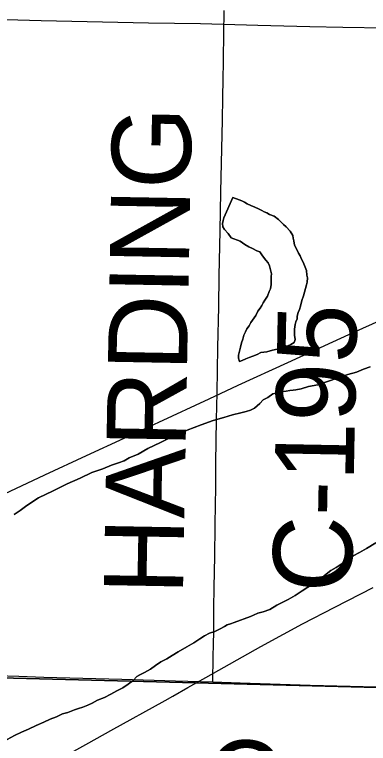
# Model space of a CAD drawing. Extents: x 2.4 to 73.1, y 4.5 to 25.6.
# Drawn here: x 47.743 to 47.8699, y 21.0259 to 21.2876 of the extents above; entities that cross this region are included whole.
import ezdxf

# ---------------------------------------------------------------- set-up
doc = ezdxf.new("R2010")
doc.units = 0
for name, color, linetype in [('GM_X_County_Road', 7, 'Continuous'), ('GM_X_County_Road_Text', 7, 'Continuous'), ('GM_X_Major_River', 7, 'Continuous'), ('GM_X_Minor_Lake', 7, 'Continuous'), ('GM_X_Section', 7, 'Continuous'), ('GM_X_State_Route', 7, 'Continuous'), ('GM_X_Township_Road', 7, 'Continuous')]:
    doc.layers.add(name, color=color, linetype=linetype)

msp = doc.modelspace()

# ---------------------------------------------------------------- linework, layer by layer
at = {"layer": 'GM_X_County_Road'}
for points in [[(47.81416, 21.04805), (47.8143, 21.05705), (47.8144, 21.06139), (47.81444, 21.06604), (47.81445, 21.06946), (47.8145, 21.07536), (47.81462, 21.08096), (47.81478, 21.08842), (47.81482, 21.09214), (47.81502, 21.10488), (47.81507, 21.1111), (47.81517, 21.11825), (47.81522, 21.12664), (47.81541, 21.14219), (47.81565, 21.15181), (47.81596, 21.16805), (47.81623, 21.18269), (47.81644, 21.19376), (47.81677, 21.20992), (47.81703, 21.2239), (47.81756, 21.2497), (47.81773, 21.25777), (47.81773, 21.25901), (47.81781, 21.26321), (47.81824, 21.28904)], [(47.76101, 21.02131), (47.76965, 21.02611), (47.77751, 21.03049), (47.79706, 21.04135), (47.79977, 21.04286), (47.80517, 21.04593), (47.81164, 21.04958), (47.83138, 21.06065), (47.83952, 21.06515), (47.84627, 21.0688), (47.85785, 21.0748), (47.87167, 21.08193)], [(47.73641, 21.05028), (47.74448, 21.05001), (47.75349, 21.04974), (47.78145, 21.04895), (47.80074, 21.04842), (47.81416, 21.04805)], [(47.81416, 21.04805), (47.8239, 21.0476), (47.84905, 21.0468), (47.86335, 21.04644), (47.87267, 21.04622), (47.88168, 21.04594), (47.90094, 21.0454), (47.92517, 21.04466), (47.9394, 21.04425)]]:
    msp.add_lwpolyline(points, dxfattribs=at)
at = {"layer": 'GM_X_Major_River'}
for points in [[(47.87063, 21.16111), (47.86812, 21.16025), (47.86561, 21.15919), (47.86254, 21.15834), (47.85176, 21.1547), (47.8485, 21.15404), (47.84581, 21.15318), (47.84389, 21.15287), (47.84294, 21.15271), (47.84179, 21.15255), (47.84045, 21.15241), (47.8393, 21.15226), (47.83777, 21.15193), (47.83566, 21.15143), (47.83391, 21.15015), (47.83216, 21.14926), (47.83098, 21.14797), (47.82902, 21.14632), (47.82767, 21.1456), (47.82613, 21.14508), (47.82421, 21.14458), (47.82114, 21.14392), (47.81806, 21.14288), (47.81422, 21.14186), (47.80998, 21.14029), (47.80496, 21.13836), (47.79995, 21.13625), (47.7953, 21.13393), (47.79085, 21.13179), (47.78736, 21.12981), (47.78408, 21.1284), (47.78233, 21.12732), (47.78022, 21.12663), (47.77771, 21.12576), (47.77463, 21.12453), (47.77077, 21.12313), (47.76652, 21.12118), (47.76188, 21.11905), (47.75685, 21.11655), (47.75163, 21.11406), (47.74736, 21.11135), (47.74501, 21.10953), (47.74287, 21.10808)], [(47.74287, 21.10808), (47.74501, 21.10953), (47.74736, 21.11135), (47.75163, 21.11406), (47.75685, 21.11655), (47.76188, 21.11905), (47.76652, 21.12118), (47.77077, 21.12313), (47.77463, 21.12453), (47.77771, 21.12576), (47.78022, 21.12663), (47.78233, 21.12732), (47.78408, 21.1284), (47.78736, 21.12981), (47.79085, 21.13179), (47.7953, 21.13393), (47.79995, 21.13625), (47.80496, 21.13836), (47.80998, 21.14029), (47.81422, 21.14186), (47.81806, 21.14288), (47.82114, 21.14392), (47.82421, 21.14458), (47.82613, 21.14508), (47.82767, 21.1456), (47.82902, 21.14632), (47.83098, 21.14797), (47.83216, 21.14926), (47.83391, 21.15015), (47.83566, 21.15143), (47.83777, 21.15193), (47.8393, 21.15226), (47.84045, 21.15241), (47.84179, 21.15255), (47.84294, 21.15271), (47.84389, 21.15287), (47.84581, 21.15318), (47.8485, 21.15404), (47.85176, 21.1547), (47.86254, 21.15834), (47.86561, 21.15919), (47.86812, 21.16025), (47.87063, 21.16111)], [(47.8193, 21.06845), (47.82045, 21.0688), (47.8218, 21.06932), (47.82758, 21.07141), (47.82874, 21.07195), (47.83029, 21.07266), (47.83221, 21.07316), (47.83452, 21.07404), (47.83704, 21.07548), (47.83898, 21.07655), (47.84111, 21.07763), (47.84363, 21.07906), (47.84616, 21.08069), (47.84985, 21.08304), (47.85258, 21.08486), (47.85473, 21.08669), (47.85648, 21.08796), (47.85842, 21.08904), (47.86056, 21.09049), (47.86251, 21.09176), (47.86446, 21.09321), (47.86678, 21.09447), (47.8693, 21.09591), (47.87261, 21.09789)], [(47.87261, 21.09789), (47.8693, 21.09591), (47.86678, 21.09447), (47.86446, 21.09321), (47.86251, 21.09176), (47.86056, 21.09049), (47.85842, 21.08904), (47.85648, 21.08796), (47.85473, 21.08669), (47.85258, 21.08486), (47.84985, 21.08304), (47.84616, 21.08069), (47.84363, 21.07906), (47.84111, 21.07763), (47.83898, 21.07655), (47.83704, 21.07548), (47.83452, 21.07404), (47.83221, 21.07316), (47.83029, 21.07266), (47.82874, 21.07195), (47.82758, 21.07141), (47.8218, 21.06932), (47.82045, 21.0688), (47.8193, 21.06845)], [(47.74029, 21.02731), (47.743, 21.02875), (47.74552, 21.02999), (47.74803, 21.03105), (47.75073, 21.03229), (47.75344, 21.03354), (47.75576, 21.0346), (47.75807, 21.03548), (47.7602, 21.03655), (47.76212, 21.03705), (47.76444, 21.03793), (47.76597, 21.03845), (47.76751, 21.03897), (47.76925, 21.03967), (47.7708, 21.04038), (47.77274, 21.04146), (47.77524, 21.04233), (47.77756, 21.04358), (47.7797, 21.04484), (47.78183, 21.04591), (47.78377, 21.04718), (47.78553, 21.04846), (47.78691, 21.04993), (47.78788, 21.05047), (47.78962, 21.05136), (47.79175, 21.05262), (47.79351, 21.0539), (47.79545, 21.05517), (47.79758, 21.05624), (47.79953, 21.0575), (47.80166, 21.05877), (47.80477, 21.06056), (47.80729, 21.062), (47.80943, 21.06345), (47.81118, 21.06454), (47.81292, 21.06543), (47.81485, 21.06613), (47.81678, 21.06702), (47.81833, 21.06792), (47.8193, 21.06845)], [(47.8193, 21.06845), (47.81833, 21.06792), (47.81678, 21.06702), (47.81485, 21.06613), (47.81292, 21.06543), (47.81118, 21.06454), (47.80943, 21.06345), (47.80729, 21.062), (47.80477, 21.06056), (47.80166, 21.05877), (47.79953, 21.0575), (47.79758, 21.05624), (47.79545, 21.05517), (47.79351, 21.0539), (47.79175, 21.05262), (47.78962, 21.05136), (47.78788, 21.05047), (47.78691, 21.04993), (47.78553, 21.04846), (47.78377, 21.04718), (47.78183, 21.04591), (47.7797, 21.04484), (47.77756, 21.04358), (47.77524, 21.04233), (47.77274, 21.04146), (47.7708, 21.04038), (47.76925, 21.03967), (47.76751, 21.03897), (47.76597, 21.03845), (47.76444, 21.03793), (47.76212, 21.03705), (47.7602, 21.03655), (47.75807, 21.03548), (47.75576, 21.0346), (47.75344, 21.03354), (47.75073, 21.03229), (47.74803, 21.03105), (47.74552, 21.02999), (47.743, 21.02875), (47.74029, 21.02731)]]:
    msp.add_lwpolyline(points, dxfattribs=at)
at = {"layer": 'GM_X_Minor_Lake'}
for points in [[(47.81784, 21.21365), (47.81762, 21.21252), (47.81777, 21.21137), (47.81831, 21.2104), (47.8196, 21.20903), (47.82069, 21.20747), (47.82389, 21.20622), (47.82557, 21.20502), (47.82706, 21.20421), (47.82837, 21.2036), (47.82987, 21.20279), (47.831, 21.20237), (47.83191, 21.20101), (47.83319, 21.19945), (47.83392, 21.19847), (47.83446, 21.19731), (47.8348, 21.19597), (47.83513, 21.19444), (47.8351, 21.19349), (47.83506, 21.19216), (47.83501, 21.19064), (47.83477, 21.18912), (47.83436, 21.18818), (47.83373, 21.18649), (47.83273, 21.185), (47.83213, 21.18407), (47.83172, 21.18313), (47.83112, 21.1822), (47.83032, 21.18109), (47.82951, 21.17959), (47.82891, 21.17866), (47.82772, 21.17699), (47.82711, 21.17587), (47.82631, 21.17475), (47.8259, 21.17362), (47.82529, 21.1725), (47.82486, 21.171), (47.82444, 21.16968), (47.82401, 21.16817), (47.82357, 21.16628), (47.82335, 21.16534), (47.82331, 21.1642), (47.82365, 21.16305), (47.82462, 21.16339), (47.82597, 21.16392), (47.82712, 21.16445), (47.82848, 21.16498), (47.83001, 21.1655), (47.83137, 21.16621), (47.83348, 21.16653), (47.83559, 21.16703), (47.83827, 21.1677), (47.84078, 21.16857), (47.84213, 21.16909), (47.84329, 21.16982), (47.84371, 21.17094), (47.84338, 21.17248), (47.84341, 21.17362), (47.84344, 21.17457), (47.84369, 21.17627), (47.84391, 21.17721), (47.84433, 21.17834), (47.84436, 21.17929), (47.84478, 21.18061), (47.8452, 21.18174), (47.84561, 21.18287), (47.84606, 21.18494), (47.84669, 21.18663), (47.84776, 21.19059), (47.84798, 21.19154), (47.84803, 21.19306), (47.84787, 21.19401), (47.84774, 21.19573), (47.84703, 21.19747), (47.8465, 21.19863), (47.84596, 21.19978), (47.84543, 21.20094), (47.84489, 21.20191), (47.84418, 21.20346), (47.84346, 21.20481), (47.84313, 21.20635), (47.84297, 21.2073), (47.84281, 21.20826), (47.8419, 21.20981), (47.84043, 21.21138), (47.8395, 21.21217), (47.83858, 21.21315), (47.83766, 21.21395), (47.83617, 21.21514), (47.83448, 21.21576), (47.83354, 21.21636), (47.8326, 21.21678), (47.83167, 21.21719), (47.83054, 21.2178), (47.82923, 21.21841), (47.82773, 21.21903), (47.82641, 21.21964), (47.82548, 21.22025), (47.82454, 21.22066), (47.8236, 21.22107), (47.82134, 21.2219)], [(47.82134, 21.2219), (47.8236, 21.22107), (47.82454, 21.22066), (47.82548, 21.22025), (47.82641, 21.21964), (47.82773, 21.21903), (47.82923, 21.21841), (47.83054, 21.2178), (47.83167, 21.21719), (47.8326, 21.21678), (47.83354, 21.21636), (47.83448, 21.21576), (47.83617, 21.21514), (47.83766, 21.21395), (47.83858, 21.21315), (47.8395, 21.21217), (47.84043, 21.21138), (47.8419, 21.20981), (47.84281, 21.20826), (47.84297, 21.2073), (47.84313, 21.20635), (47.84346, 21.20481), (47.84418, 21.20346), (47.84489, 21.20191), (47.84543, 21.20094), (47.84596, 21.19978), (47.8465, 21.19863), (47.84703, 21.19747), (47.84774, 21.19573), (47.84787, 21.19401), (47.84803, 21.19306), (47.84798, 21.19154), (47.84776, 21.19059), (47.84669, 21.18663), (47.84606, 21.18494), (47.84561, 21.18287), (47.8452, 21.18174), (47.84478, 21.18061), (47.84436, 21.17929), (47.84433, 21.17834), (47.84391, 21.17721), (47.84369, 21.17627), (47.84344, 21.17457), (47.84341, 21.17362), (47.84338, 21.17248), (47.84371, 21.17094), (47.84329, 21.16982), (47.84213, 21.16909), (47.84078, 21.16857), (47.83827, 21.1677), (47.83559, 21.16703), (47.83348, 21.16653), (47.83137, 21.16621), (47.83001, 21.1655), (47.82848, 21.16498), (47.82712, 21.16445), (47.82597, 21.16392), (47.82462, 21.16339), (47.82365, 21.16305), (47.82331, 21.1642), (47.82335, 21.16534), (47.82357, 21.16628), (47.82401, 21.16817), (47.82444, 21.16968), (47.82486, 21.171), (47.82529, 21.1725), (47.8259, 21.17362), (47.82631, 21.17475), (47.82711, 21.17587), (47.82772, 21.17699), (47.82891, 21.17866), (47.82951, 21.17959), (47.83032, 21.18109), (47.83112, 21.1822), (47.83172, 21.18313), (47.83213, 21.18407), (47.83273, 21.185), (47.83373, 21.18649), (47.83436, 21.18818), (47.83477, 21.18912), (47.83501, 21.19064), (47.83506, 21.19216), (47.8351, 21.19349), (47.83513, 21.19444), (47.8348, 21.19597), (47.83446, 21.19731), (47.83392, 21.19847), (47.83319, 21.19945), (47.83191, 21.20101), (47.831, 21.20237), (47.82987, 21.20279), (47.82837, 21.2036), (47.82706, 21.20421), (47.82557, 21.20502), (47.82389, 21.20622), (47.82069, 21.20747), (47.8196, 21.20903), (47.81831, 21.2104), (47.81777, 21.21137), (47.81762, 21.21252), (47.81784, 21.21365)], [(47.82134, 21.2219), (47.81806, 21.21459), (47.81784, 21.21365)], [(47.81784, 21.21365), (47.81806, 21.21459), (47.82134, 21.2219)]]:
    msp.add_lwpolyline(points, dxfattribs=at)
at = {"layer": 'GM_X_Section'}
for points in [[(47.57885, 21.57331), (48.0766, 21.56261), (48.0642, 21.04105), (47.56537, 21.05389)], [(48.0642, 21.04105), (48.05603, 20.53889), (47.55455, 20.55178), (47.56537, 21.05389)]]:
    msp.add_lwpolyline(points, close=True, dxfattribs=at)
at = {"layer": 'GM_X_State_Route'}
msp.add_lwpolyline([(47.7372, 21.11459), (47.75383, 21.12234), (47.76879, 21.12924), (47.78232, 21.13553), (47.79476, 21.14122), (47.81279, 21.14963), (47.82322, 21.15447), (47.84099, 21.16272), (47.86448, 21.1734), (47.87839, 21.17961)], dxfattribs=at)
at = {"layer": 'GM_X_Township_Road'}
msp.add_lwpolyline([(47.73732, 21.28576), (47.74416, 21.28565), (47.75255, 21.28546), (47.79109, 21.28463), (47.80974, 21.28432), (47.83025, 21.28375), (47.8489, 21.28335), (47.86071, 21.28307), (47.87624, 21.28276), (47.91442, 21.28175), (47.92561, 21.28157), (47.93584, 21.28132), (47.94174, 21.28117), (47.95199, 21.28102), (47.97435, 21.28044), (47.98056, 21.28035), (47.98179, 21.28034), (47.98426, 21.2803), (47.99015, 21.28018), (47.9951, 21.28007), (48.0044, 21.27989), (48.01436, 21.27975)], dxfattribs=at)

# ---------------------------------------------------------------- texts
at = {"layer": 'GM_X_County_Road_Text'}
for s, height, rotation, p in [('HARDING', 0.028409, 88.9607, (47.80339, 21.07912)), ('C-195', 0.028409, 88.916, (47.86392, 21.07989)), ('C', 0.02841, 356.9464, (47.81061, 20.99936))]:
    msp.add_text(s, height=height, rotation=rotation, dxfattribs=at).set_placement(p)

doc.saveas('drawing.dxf')
